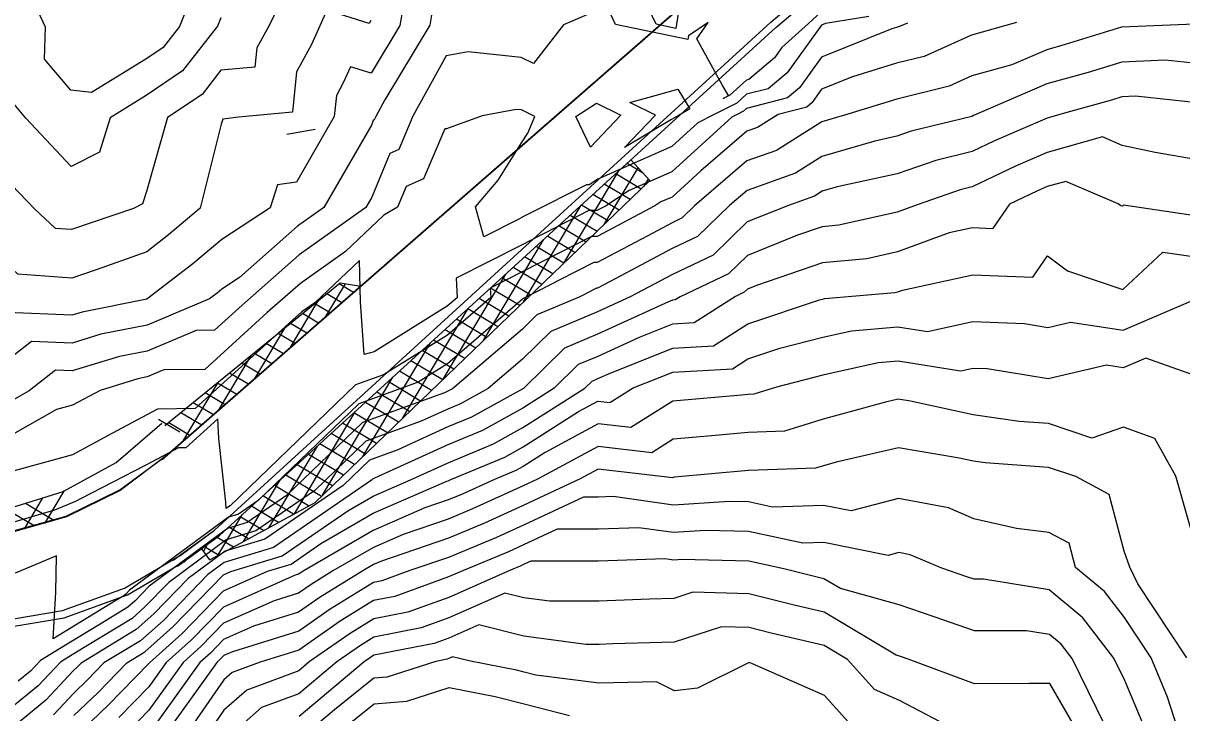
# Model space of a CAD drawing. Extents: x 42655 to 43811, y -141820 to -141156.
# Drawn here: x 43456.5 to 43535, y -141532.4 to -141485.6 of the extents above; entities that cross this region are included whole.
import ezdxf

# ---------------------------------------------------------------- set-up
doc = ezdxf.new("R2010")
doc.units = 0
for name, color, linetype in [('D-STR-HTXT', 7, 'Continuous'), ('Default', 7, 'Continuous'), ('ZE_HICN', 7, 'Continuous'), ('ZE_LWCN', 7, 'Continuous'), ('現況道路ﾊｯﾁ', 7, 'Continuous'), ('追加___', 7, 'Continuous'), ('追加____', 7, 'Continuous')]:
    doc.layers.add(name, color=color, linetype=linetype)

msp = doc.modelspace()

# ---------------------------------------------------------------- linework, layer by layer
at = {"layer": 'Default'}
msp.add_lwpolyline([(43476.29, -141492.82), (43474.373, -141493.164)], dxfattribs=at)
at = {"layer": 'ZE_HICN'}
for points in [[(43480.067, -141485.431), (43479.955, -141485.638), (43477.083, -141484.732), (43476.038, -141487.067), (43475.035, -141488.903), (43474.755, -141491.655), (43471.095, -141491.979), (43470.033, -141492.118), (43469.924, -141492.459), (43468.508, -141498.154), (43466.36, -141499.967), (43464.876, -141501.107), (43461.452, -141502.341), (43459.797, -141502.908), (43456.139, -141502.641), (43454.701, -141501.301), (43452.748, -141498.228), (43451.462, -141495.964), (43450.069, -141492.078), (43450.584, -141487.171), (43450.646, -141485.913), (43450.184, -141485.13)], [(43516.43, -141485.602), (43515.887, -141485.847), (43515.686, -141485.897), (43515.366, -141485.996), (43510.608, -141487.916), (43509.122, -141489.987), (43508.299, -141490.679), (43505.536, -141491.393), (43505.331, -141491.578), (43504.85, -141491.819), (43504.527, -141491.981), (43500.468, -141495.687), (43497.584, -141496.959), (43495.96, -141498.024), (43495.392, -141498.325), (43494.843, -141498.325), (43491.815, -141499.865), (43491.504, -141500.023), (43490.315, -141500.634), (43485.854, -141502.9), (43485.906, -141504.234), (43485.247, -141504.805), (43480.279, -141507.895), (43479.611, -141508.087), (43479.366, -141504.501), (43479.287, -141501.705), (43476.264, -141504.578), (43475.396, -141505.195), (43474.755, -141505.762), (43468.167, -141511.749), (43465.611, -141511.784), (43462.514, -141513.439), (43459.853, -141514.874), (43455.233, -141516.145)], [(43536.082, -141494.881), (43533.225, -141494.39), (43530.989, -141493.899), (43529.646, -141493.325), (43525.903, -141494.371), (43523.767, -141495.3), (43520.826, -141496.712), (43520.004, -141496.913), (43517.09, -141497.924), (43515.746, -141498.417), (43511.793, -141499.318), (43510.662, -141499.422), (43508.988, -141499.994), (43505.583, -141501.367), (43504.314, -141502.603), (43501.032, -141504.163), (43500.69, -141504.383), (43500.509, -141504.393), (43500.232, -141504.503), (43495.432, -141506.697), (43493.19, -141507.641), (43490.403, -141510.376), (43490.361, -141510.402), (43486.884, -141512.332), (43485.285, -141512.996), (43481.89, -141514.537), (43479.963, -141515.238), (43478.184, -141516.953), (43472.873, -141520.608), (43470.196, -141521.419), (43467.686, -141523.271), (43465.365, -141525.666), (43464.168, -141526.735), (43460.43, -141529.006), (43460.154, -141529.289), (43459.922, -141529.513), (43458.027, -141531.529), (43455.215, -141533.844)], [(43536.21, -141521.888), (43534.618, -141516.329), (43533.192, -141513.781), (43531.08, -141512.999), (43528.932, -141513.75), (43525.99, -141512.767), (43524.001, -141512.626), (43520.899, -141512.181), (43516.633, -141511.253), (43515.806, -141511.112), (43514.937, -141511.314), (43510.724, -141512.46), (43508.111, -141513.285), (43505.64, -141513.372), (43502.914, -141513.62), (43500.554, -141513.823), (43499.107, -141514.739), (43495.468, -141514.317), (43491.368, -141516.534), (43490.393, -141516.992), (43486.965, -141518.557), (43485.315, -141519.241), (43482.255, -141520.289), (43480.236, -141521.168), (43477.497, -141522.762), (43475.946, -141523.721), (43475.162, -141524.269), (43473.516, -141524.778), (43470.084, -141526.306), (43468.553, -141527.885), (43467.335, -141528.973), (43465.023, -141532.191), (43463.703, -141533.546)], [(43528.65, -141534.845), (43526.074, -141530.392), (43524.681, -141530.389), (43520.986, -141530.406), (43516.477, -141528.74), (43516.023, -141528.58), (43515.888, -141528.534), (43515.664, -141528.472), (43510.786, -141525.55), (43508.755, -141525.072), (43505.692, -141524.318), (43501.885, -141524.199), (43500.605, -141524.618), (43498.951, -141524.664), (43495.518, -141524.819), (43492.183, -141524.816), (43490.428, -141524.573), (43489.146, -141524.258), (43485.347, -141525.931), (43483.466, -141526.615), (43480.265, -141527.244), (43479.353, -141527.808), (43477.756, -141528.924), (43475.195, -141531.083), (43472.655, -141532.029), (43470.121, -141534.26)]]:
    msp.add_lwpolyline(points, dxfattribs=at)
at = {"layer": 'ZE_LWCN'}
for points in [[(43469.262, -141480.395), (43467.091, -141485.835), (43465.984, -141487.261), (43464.814, -141488.04), (43461.143, -141490.323), (43459.736, -141490.162), (43457.938, -141488.044), (43458.02, -141485.878), (43455.878, -141481.266)], [(43474.963, -141482.056), (43473.153, -141485.807), (43472.343, -141487.29), (43472.209, -141488.601), (43469.906, -141488.805), (43468.635, -141490.442), (43466.292, -141492.002), (43464.857, -141497.016), (43464.599, -141497.855), (43463.982, -141498.175), (43459.781, -141499.612), (43458.681, -141499.532), (43457.259, -141498.207), (43454.673, -141495.508), (43453.51, -141493.459), (43453.01, -141492.065), (43453.195, -141490.303), (43453.411, -141485.9), (43451.795, -141483.16)], [(43482.573, -141482.65), (43482.035, -141485.765), (43480.084, -141489.005), (43478.687, -141488.564), (43478.197, -141489.657), (43477.728, -141490.517), (43477.582, -141491.948), (43475.03, -141496.397), (43473.741, -141496.566), (43473.24, -141498.132), (43469.961, -141500.291), (43468.005, -141501.941), (43464.892, -141504.334), (43460.507, -141505.202), (43459.808, -141505.416), (43455.432, -141505.242)], [(43501.1, -141483.619), (43500.726, -141485.961), (43499.403, -141485.682), (43497.897, -141482.566)], [(43469.889, -141485.25), (43469.661, -141485.823), (43467.31, -141488.852), (43464.826, -141490.505), (43462.389, -141492.02), (43461.675, -141494.348), (43459.761, -141495.339), (43456.692, -141492.047), (43455.66, -141490.831), (43455.845, -141485.888), (43454.615, -141483.24)], [(43484.25, -141484.663), (43484.062, -141485.755), (43481.017, -141490.812), (43480.4, -141491.935), (43480.297, -141492.176), (43480.231, -141492.205), (43480.1, -141492.523), (43476.886, -141498.114), (43475.102, -141499.382), (43471.17, -141502.854), (43469.976, -141503.64), (43469.651, -141503.915), (43469.132, -141504.314), (43464.9, -141506.089), (43461.765, -141506.711), (43459.817, -141507.307), (43457.062, -141507.197), (43454.737, -141509.004)], [(43495.328, -141484.768), (43493.112, -141485.712), (43491.08, -141488.345), (43490.255, -141487.934), (43486.656, -141487.548), (43485.166, -141487.834), (43482.919, -141491.923), (43481.96, -141494.17), (43481.344, -141494.441), (43480.123, -141497.414), (43479.729, -141498.101), (43475.2, -141501.32), (43471.344, -141504.725), (43469.462, -141506.435), (43468.228, -141506.452), (43464.908, -141507.845), (43463.022, -141508.219), (43459.826, -141509.197), (43458.692, -141509.152), (43456.913, -141510.534), (43454.75, -141511.754)], [(43510.593, -141484.836), (43509.718, -141485.633), (43507.931, -141487.262), (43507.431, -141487.959), (43505.684, -141489.428), (43505.527, -141489.468), (43504.388, -141490.494), (43503.943, -141490.718), (43504.301, -141490.505), (43503.87, -141489.801), (43502.163, -141486.666), (43502.926, -141485.575), (43501.591, -141486.468), (43501.55, -141486.726), (43496.653, -141485.695), (43496.164, -141484.685)], [(43513.821, -141485.163), (43510.871, -141485.628), (43510.598, -141485.738), (43508.276, -141488.973), (43506.991, -141490.053), (43505.532, -141490.43), (43504.859, -141491.036), (43503.286, -141491.827), (43502.228, -141492.358), (43500.46, -141493.972), (43495.439, -141496.186), (43494.855, -141496.57), (43494.67, -141496.57), (43490.736, -141498.57), (43490.331, -141498.776), (43490.306, -141498.789), (43490.057, -141498.916), (43487.716, -141500.095), (43487.153, -141498.066), (43488.702, -141496.249), (43490.282, -141493.72), (43490.695, -141493.059), (43491.18, -141491.949), (43490.272, -141491.496), (43489.915, -141491.458), (43487.609, -141491.901), (43485.19, -141492.773), (43485.072, -141492.767), (43483.623, -141496.165), (43482.457, -141496.677), (43481.877, -141498.091), (43480.936, -141498.627), (43478.341, -141501.095), (43475.298, -141503.258), (43473.049, -141505.243), (43468.814, -141509.092), (43466.038, -141509.13), (43464.916, -141509.601), (43464.279, -141509.727), (43461.717, -141510.511), (43459.837, -141511.525), (43458.771, -141511.818), (43454.761, -141514.079)], [(43523.826, -141485.567), (43520.777, -141486.414), (43517.57, -141487.867), (43515.698, -141488.333), (43512.703, -141489.252), (43510.618, -141490.093), (43509.967, -141491.001), (43509.606, -141491.304), (43507.664, -141491.806), (43506.262, -141492.684), (43505.543, -141492.94), (43502.425, -141495.623), (43500.476, -141497.402), (43499.728, -141497.732), (43499.308, -141498.008), (43495.401, -141500.081), (43495.016, -141500.081), (43492.895, -141501.16), (43492.676, -141501.271), (43490.324, -141502.479), (43488.162, -141503.577), (43488.187, -141504.223), (43485.256, -141506.761), (43480.933, -141509.451), (43479.017, -141510.147), (43470.522, -141518.334), (43470.496, -141518.352), (43470.483, -141518.356), (43470.255, -141518.524), (43470.247, -141518.091), (43469.767, -141513.776), (43469.689, -141512.434), (43467.519, -141514.406), (43467.019, -141514.413), (43464.767, -141515.616), (43460.394, -141517.874), (43460.089, -141518.032), (43458.633, -141518.647), (43454.924, -141519.712)], [(43535.898, -141485.68), (43530.951, -141485.887), (43527.117, -141487.063), (43525.87, -141487.41), (43523.508, -141488.434), (43520.79, -141489.19), (43519.254, -141489.886), (43515.71, -141490.769), (43512.403, -141491.783), (43510.629, -141492.309), (43507.554, -141494.234), (43505.553, -141494.947), (43502.01, -141497.995), (43501.162, -141498.822), (43500.485, -141499.144), (43498.827, -141500.023), (43495.409, -141501.837), (43495.189, -141501.837), (43493.974, -141502.454), (43493.849, -141502.518), (43490.55, -141504.212), (43490.388, -141504.28), (43490.333, -141504.335), (43490.002, -141504.617), (43485.265, -141508.717), (43483.266, -141509.961), (43479.254, -141511.42), (43472.438, -141517.989), (43471.09, -141518.916), (43470.411, -141519.122), (43463.717, -141524.061), (43463.453, -141524.334), (43463.316, -141524.456), (43462.792, -141524.774), (43458.541, -141527.371), (43458.707, -141524.194), (43458.764, -141521.734), (43455.963, -141522.917)], [(43536.051, -141488.351), (43533.898, -141488.125), (43530.962, -141488.248), (43528.687, -141488.946), (43525.881, -141489.727), (43521.235, -141491.742), (43520.916, -141491.88), (43520.803, -141491.935), (43516.691, -141492.94), (43515.721, -141493.276), (43514.214, -141493.602), (43510.64, -141494.661), (43508.846, -141495.784), (43505.562, -141496.955), (43504.366, -141497.984), (43502.213, -141500.082), (43500.493, -141500.899), (43496.285, -141503.132), (43495.417, -141503.592), (43495.361, -141503.592), (43495.053, -141503.749), (43495.022, -141503.765), (43494.185, -141504.195), (43491.322, -141505.401), (43490.342, -141506.362), (43485.609, -141510.398), (43485.379, -141510.526), (43485.274, -141510.57), (43485.052, -141510.671), (43479.49, -141512.692), (43474.353, -141517.643), (43471.684, -141519.48), (43470.339, -141519.888), (43465.04, -141523.798), (43464.09, -141524.778), (43463.6, -141525.215), (43461.716, -141526.36), (43458.96, -141528.044), (43457.676, -141528.828), (43456.988, -141529.56), (43456.159, -141530.242)], [(43497.254, -141494.051), (43499.353, -141491.845), (43497.62, -141490.987), (43499.342, -141490.511), (43500.87, -141490.088), (43501.681, -141491.413), (43500.969, -141491.838), (43500.451, -141492.146), (43497.254, -141494.051)], [(43536.064, -141491.007), (43531.898, -141490.571), (43530.973, -141490.609), (43530.257, -141490.829), (43527.078, -141491.714), (43525.892, -141492.045), (43522.342, -141493.59), (43520.815, -141494.323), (43518.347, -141494.926), (43515.734, -141495.833), (43511.672, -141496.711), (43510.651, -141497.014), (43510.138, -141497.334), (43508.369, -141497.965), (43505.573, -141499.093), (43503.264, -141501.343), (43500.501, -141502.655), (43497.63, -141504.179), (43495.425, -141505.186), (43492.256, -141506.521), (43490.352, -141508.389), (43488.009, -141510.387), (43486.131, -141511.429), (43485.28, -141511.783), (43483.471, -141512.604), (43479.727, -141513.965), (43476.268, -141517.298), (43472.279, -141520.044), (43470.268, -141520.653), (43466.363, -141523.535), (43464.728, -141525.222), (43463.884, -141525.975), (43460.641, -141527.946), (43459.535, -141528.621), (43459.02, -141528.936), (43457.507, -141530.544), (43455.687, -141532.043)], [(43493.964, -141491.935), (43495.358, -141491.034), (43497.019, -141491.856), (43494.953, -141494.027), (43493.964, -141491.935)], [(43536.1, -141498.698), (43531.087, -141497.953), (43531.009, -141498.028), (43530.899, -141497.991), (43530.725, -141497.859), (43527.178, -141496.343), (43525.914, -141496.696), (43525.193, -141497.01), (43523.35, -141497.894), (43522.2, -141499.547), (43520.839, -141499.494), (43519.251, -141499.839), (43515.759, -141501.12), (43513.688, -141501.592), (43510.674, -141501.867), (43506.208, -141503.393), (43505.594, -141503.641), (43505.365, -141503.864), (43504.773, -141504.145), (43501.985, -141505.937), (43500.517, -141506.019), (43498.256, -141506.92), (43495.439, -141508.207), (43494.123, -141508.761), (43492.488, -141510.366), (43490.368, -141511.719), (43487.636, -141513.234), (43485.291, -141514.209), (43480.309, -141516.471), (43480.2, -141516.51), (43480.099, -141516.607), (43473.467, -141521.172), (43470.124, -141522.185), (43469.009, -141523.008), (43466.003, -141526.11), (43464.452, -141527.495), (43461.977, -141528.998), (43460.864, -141530.14), (43459.93, -141531.042), (43458.546, -141532.513)], [(43459.937, -141532.571), (43461.574, -141530.992), (43463.523, -141528.991), (43464.736, -141528.255), (43466.641, -141526.554), (43470.068, -141523.017), (43470.566, -141522.795), (43474.062, -141521.736), (43478.504, -141518.678), (43480.219, -141517.68), (43482.758, -141516.575), (43485.297, -141515.422), (43488.389, -141514.137), (43490.374, -141513.036), (43494.574, -141510.356), (43495.057, -141509.881), (43495.446, -141509.717), (43496.279, -141509.337), (43500.525, -141507.645), (43503.281, -141507.491), (43505.605, -141505.997), (43510.47, -141504.379), (43510.686, -141504.323), (43510.83, -141504.291), (43512.946, -141504.106), (43515.583, -141503.865), (43515.771, -141503.823), (43516.089, -141503.706), (43520.854, -141502.671), (43524.936, -141502.83), (43525.936, -141501.393), (43527.286, -141502.41), (43531.035, -141503.681), (43533.739, -141501.134), (43536.113, -141501.487)], [(43459.944, -141534.1), (43462.283, -141531.843), (43465.008, -141529.047), (43465.054, -141528.984), (43467.278, -141526.998), (43470.073, -141524.113), (43473.06, -141522.783), (43474.656, -141522.3), (43476.684, -141520.904), (43480.225, -141518.842), (43485.214, -141516.671), (43485.303, -141516.64), (43485.351, -141516.621), (43485.48, -141516.562), (43489.141, -141515.04), (43490.38, -141514.353), (43494.139, -141511.954), (43495.454, -141511.243), (43496.272, -141511.338), (43497.849, -141510.34), (43500.533, -141509.271), (43504.576, -141509.045), (43505.617, -141508.376), (43507.794, -141507.652), (43510.698, -141506.902), (43512.644, -141506.468), (43515.783, -141506.194), (43517.793, -141506.516), (43520.869, -141505.848), (43524.363, -141505.984), (43525.959, -141506.238), (43527.484, -141505.886), (43531.048, -141506.424), (43535.803, -141504.39)], [(43536.152, -141509.599), (43532.581, -141508.331), (43531.061, -141508.981), (43529.921, -141508.809), (43525.976, -141509.72), (43521.846, -141509.062), (43520.884, -141509.024), (43520.037, -141509.208), (43515.794, -141508.528), (43514.459, -141508.645), (43510.71, -141509.48), (43507.559, -141510.294), (43506.022, -141510.78), (43505.628, -141510.793), (43505.193, -141510.833), (43500.542, -141511.234), (43497.689, -141513.038), (43495.461, -141512.78), (43491.881, -141514.716), (43490.386, -141515.669), (43489.894, -141515.943), (43488.438, -141516.548), (43486.158, -141517.589), (43485.309, -141517.941), (43483.734, -141518.48), (43480.23, -141520.005), (43475.478, -141522.772), (43475.264, -141522.904), (43475.156, -141522.979), (43474.929, -141523.05), (43470.079, -141525.21), (43467.916, -141527.442), (43466.195, -141528.978), (43465.016, -141530.619), (43462.993, -141532.694)], [(43535.37, -141528.651), (43532.055, -141523.624), (43531.512, -141522.506), (43531.119, -141521.413), (43530.094, -141517.57), (43527.85, -141516.361), (43526.004, -141515.744), (43521.701, -141515.438), (43520.914, -141515.325), (43519.832, -141515.089), (43515.822, -141514.408), (43511.608, -141515.384), (43510.739, -141515.62), (43510.2, -141515.791), (43505.652, -141515.95), (43500.635, -141516.407), (43500.566, -141516.413), (43500.524, -141516.439), (43495.475, -141515.853), (43494.242, -141516.52), (43490.399, -141518.326), (43487.772, -141519.525), (43485.321, -141520.541), (43480.776, -141522.098), (43480.241, -141522.331), (43479.516, -141522.753), (43476.627, -141524.539), (43475.168, -141525.558), (43472.103, -141526.506), (43470.089, -141527.403), (43469.191, -141528.329), (43468.476, -141528.967), (43465.031, -141533.763)], [(43535.182, -141534.814), (43534.065, -141531.309), (43532.947, -141528.662), (43531.141, -141525.923), (43529.779, -141524.153), (43527.828, -141522.524), (43527.389, -141520.878), (43526.025, -141520.144), (43523.831, -141519.886), (43520.933, -141519.218), (43519.207, -141518.488), (43515.838, -141517.848), (43512.608, -141518.68), (43510.752, -141518.311), (43507.292, -141518.43), (43505.662, -141518.077), (43504.366, -141518.042), (43500.575, -141518.296), (43496.481, -141517.717), (43495.484, -141517.751), (43494.467, -141517.752), (43490.405, -141519.66), (43488.579, -141520.493), (43485.327, -141521.841), (43482.71, -141522.737), (43480.81, -141523.429), (43480.247, -141523.539), (43477.308, -141525.356), (43475.175, -141526.847), (43470.69, -141528.234), (43470.094, -141528.499), (43469.828, -141528.773), (43469.617, -141528.962), (43466.162, -141533.772)], [(43532.464, -141533.267), (43531.161, -141530.182), (43530.419, -141528.674), (43528.317, -141525.941), (43526.044, -141524.043), (43521.588, -141523.324), (43520.952, -141523.327), (43520.46, -141523.153), (43518.754, -141522.567), (43516.613, -141521.66), (43515.855, -141521.517), (43515.129, -141521.704), (43510.764, -141520.837), (43509.339, -141520.886), (43505.672, -141520.091), (43502.755, -141520.013), (43500.584, -141520.158), (43498.239, -141519.826), (43495.495, -141519.921), (43492.692, -141519.922), (43490.412, -141520.994), (43489.386, -141521.462), (43486.349, -141522.72), (43485.334, -141523.167), (43481.695, -141524.491), (43480.253, -141524.774), (43477.99, -141526.173), (43475.181, -141528.136), (43472.556, -141528.948), (43470.671, -141529.65), (43470.102, -141530.151), (43466.647, -141535.139)], [(43529.8, -141533.174), (43527.592, -141528.688), (43526.855, -141527.729), (43526.058, -141527.064), (43524.496, -141526.811), (43520.969, -141526.828), (43518.241, -141525.867), (43515.872, -141525.052), (43511.901, -141523.959), (43510.775, -141523.284), (43510.307, -141523.174), (43508.046, -141522.617), (43505.682, -141522.105), (43501.144, -141521.983), (43500.593, -141522.02), (43499.998, -141521.936), (43495.505, -141522.091), (43490.917, -141522.093), (43490.418, -141522.327), (43490.194, -141522.43), (43489.529, -141522.705), (43485.34, -141524.549), (43482.581, -141525.553), (43480.259, -141526.009), (43478.671, -141526.991), (43475.893, -141528.932), (43475.187, -141529.527), (43471.663, -141530.839), (43470.112, -141532.205), (43468.084, -141535.132)], [(43520.036, -141533.717), (43515.903, -141531.541), (43514.209, -141530.798), (43512.373, -141528.76), (43510.797, -141527.816), (43507.203, -141526.969), (43505.703, -141526.6), (43503.838, -141526.542), (43500.619, -141527.595), (43496.459, -141527.712), (43495.532, -141527.754), (43494.631, -141527.753), (43490.441, -141527.173), (43487.377, -141526.422), (43485.353, -141527.312), (43484.351, -141527.677), (43480.27, -141528.479), (43480.034, -141528.626), (43479.62, -141528.915), (43475.202, -141532.639)], [(43512.421, -141532.984), (43510.813, -141531.199), (43505.933, -141529.055), (43505.714, -141528.972), (43502.206, -141530.711), (43500.635, -141530.893), (43499.422, -141530.287), (43495.544, -141530.38), (43491.248, -141529.823), (43490.452, -141529.618), (43489.94, -141529.486), (43486.814, -141528.881), (43485.608, -141528.585), (43485.36, -141528.694), (43485.237, -141528.739), (43484.459, -141528.892), (43481.152, -141529.967), (43480.278, -141530.04), (43477.599, -141532.181), (43475.209, -141534.196)], [(43476.135, -141535.094), (43480.286, -141531.776), (43482.506, -141531.591), (43485.369, -141530.66), (43488.486, -141531.263), (43490.463, -141531.772), (43493.533, -141532.563)]]:
    msp.add_lwpolyline(points, dxfattribs=at)
at = {"layer": '現況道路ﾊｯﾁ'}
msp.add_line((43467.217, -141521.672), (43467.217, -141521.672), dxfattribs=at)
for points in [[(43521.988, -141465.853), (43521.988, -141465.853), (43503.992, -141481.955), (43466.317, -141514.873), (43466.317, -141514.873)], [(43469.473, -141519.991), (43469.473, -141519.991), (43507.18, -141485.538), (43525.876, -141469.698), (43525.876, -141469.698)], [(43466.317, -141514.873), (43463.067, -141517.301), (43459.43, -141519.099), (43455.528, -141520.208), (43451.49, -141520.592), (43447.449, -141520.238)], [(43467.217, -141521.672), (43469.473, -141519.991)], [(43445.905, -141525.228), (43450.285, -141526.111), (43454.753, -141526.186), (43459.16, -141525.451), (43463.361, -141523.929), (43467.217, -141521.672)]]:
    msp.add_lwpolyline(points, dxfattribs=at)
at = {"layer": '追加___'}
for p, q in [((43493.145, -141501.897), (43496.88, -141495.626)), ((43495.871, -141499.275), (43498.173, -141495.411)), ((43498.486, -141495.753), (43497.43, -141495.124)), ((43497.637, -141497.576), (43495.887, -141496.534)), ((43498.385, -141496.857), (43496.659, -141495.829)), ((43498.597, -141496.653), (43498.877, -141496.182)), ((43496.89, -141498.295), (43495.116, -141497.238)), ((43490.42, -141504.519), (43494.326, -141497.96)), ((43496.143, -141499.014), (43494.345, -141497.943)), ((43495.396, -141499.732), (43493.574, -141498.647)), ((43494.648, -141500.451), (43492.803, -141499.352)), ((43487.694, -141507.141), (43491.773, -141500.293)), ((43493.901, -141501.17), (43492.032, -141500.057)), ((43493.154, -141501.889), (43491.26, -141500.761)), ((43492.406, -141502.608), (43490.489, -141501.466)), ((43484.968, -141509.763), (43489.219, -141502.627)), ((43491.659, -141503.327), (43489.718, -141502.171)), ((43477.025, -141505.512), (43478.345, -141503.295)), ((43478.899, -141503.874), (43477.915, -141503.288)), ((43490.165, -141504.764), (43488.176, -141503.58)), ((43490.912, -141504.046), (43488.947, -141502.875)), ((43478.107, -141504.566), (43477.09, -141503.961)), ((43489.417, -141505.483), (43487.405, -141504.284)), ((43474.599, -141507.631), (43476.497, -141504.444)), ((43477.315, -141505.259), (43476.265, -141504.633)), ((43482.243, -141512.385), (43486.665, -141504.96)), ((43488.67, -141506.202), (43486.633, -141504.989)), ((43476.523, -141505.951), (43475.44, -141505.306)), ((43487.923, -141506.921), (43485.862, -141505.694)), ((43472.172, -141509.751), (43474.234, -141506.289)), ((43474.938, -141507.335), (43473.79, -141506.651)), ((43475.73, -141506.643), (43474.615, -141505.978)), ((43487.176, -141507.64), (43485.091, -141506.398)), ((43474.146, -141508.027), (43472.965, -141507.323)), ((43479.517, -141515.007), (43484.112, -141507.293)), ((43486.428, -141508.359), (43484.32, -141507.103)), ((43469.746, -141511.871), (43471.972, -141508.133)), ((43473.354, -141508.719), (43472.14, -141507.996)), ((43485.681, -141509.078), (43483.549, -141507.808)), ((43472.562, -141509.411), (43471.315, -141508.669)), ((43484.934, -141509.796), (43482.778, -141508.512)), ((43471.769, -141510.103), (43470.49, -141509.341)), ((43476.791, -141517.629), (43481.558, -141509.627)), ((43484.187, -141510.515), (43482.006, -141509.217)), ((43467.319, -141513.99), (43469.709, -141509.978)), ((43470.977, -141510.795), (43469.665, -141510.014)), ((43482.692, -141511.953), (43480.464, -141510.626)), ((43483.439, -141511.234), (43481.235, -141509.921)), ((43469.393, -141512.179), (43468.015, -141511.359)), ((43470.185, -141511.487), (43468.84, -141510.686)), ((43481.945, -141512.672), (43479.693, -141511.331)), ((43468.6, -141512.871), (43467.19, -141512.031)), ((43474.882, -141518.881), (43479.004, -141511.96)), ((43481.197, -141513.391), (43478.922, -141512.035)), ((43467.111, -141513.358), (43465.668, -141512.499)), ((43467.808, -141513.563), (43466.365, -141512.704)), ((43480.45, -141514.11), (43478.151, -141512.74)), ((43479.703, -141514.828), (43477.379, -141513.445)), ((43473.155, -141519.826), (43476.45, -141514.293)), ((43478.956, -141515.547), (43476.608, -141514.149)), ((43478.208, -141516.266), (43475.837, -141514.854)), ((43477.461, -141516.985), (43475.066, -141515.558)), ((43471.428, -141520.771), (43473.897, -141516.627)), ((43475.848, -141518.352), (43473.524, -141516.968)), ((43476.714, -141517.704), (43474.295, -141516.263)), ((43457.972, -141519.535), (43459.291, -141517.305)), ((43474.83, -141518.909), (43472.752, -141517.672)), ((43457.282, -141519.729), (43455.221, -141518.51)), ((43456.597, -141519.896), (43457.804, -141517.855)), ((43458.588, -141519.34), (43456.649, -141518.193)), ((43473.811, -141519.467), (43471.981, -141518.377)), ((43469.701, -141521.716), (43471.343, -141518.96)), ((43472.793, -141520.024), (43471.21, -141519.081)), ((43471.775, -141520.582), (43470.439, -141519.786)), ((43470.756, -141521.139), (43469.653, -141520.482)), ((43468.96, -141521.006), (43468.719, -141521.412)), ((43469.738, -141521.696), (43468.791, -141521.132))]:
    msp.add_line(p, q, dxfattribs=at)
at = {"layer": '追加____'}
for p, q in [((43507.511, -141485.913), (43526.247, -141470.033)), ((43465.929, -141515.205), (43503.992, -141481.955)), ((43469.473, -141519.991), (43507.18, -141485.538)), ((43469.811, -141520.36), (43507.517, -141485.907)), ((43498.975, -141496.289), (43497.692, -141494.885)), ((43476.293, -141518.109), (43498.975, -141496.289)), ((43477.977, -141503.237), (43466.109, -141512.913)), ((43479.377, -141503.458), (43477.977, -141503.237)), ((43469.16, -141522.013), (43476.293, -141518.109)), ((43469.16, -141522.013), (43468.611, -141521.265))]:
    msp.add_line(p, q, dxfattribs=at)
for points in [[(43451.226, -141518.988), (43455.301, -141518.589), (43459.212, -141517.375), (43462.797, -141515.397), (43465.908, -141512.735)], [(43447.449, -141520.238), (43451.485, -141520.546), (43455.513, -141520.14), (43459.407, -141519.033), (43463.046, -141517.259), (43466.317, -141514.873)], [(43466.678, -141522.021), (43469.473, -141519.991)], [(43466.952, -141522.439), (43469.811, -141520.36)], [(43445.905, -141525.228), (43450.285, -141526.111), (43454.753, -141526.186), (43459.16, -141525.451), (43463.361, -141523.929), (43467.217, -141521.672)], [(43445.756, -141525.705), (43450.225, -141526.608), (43454.783, -141526.686), (43459.279, -141525.936), (43463.566, -141524.385), (43467.501, -141522.083)]]:
    msp.add_lwpolyline(points, dxfattribs=at)

# ---------------------------------------------------------------- texts
at = {"layer": 'D-STR-HTXT'}
msp.add_text('床版橋 W=3.0m L=9.0m', height=7.96621, rotation=3.89574, dxfattribs=at).set_placement((43370.163, -141487.316))

doc.saveas('drawing.dxf')
